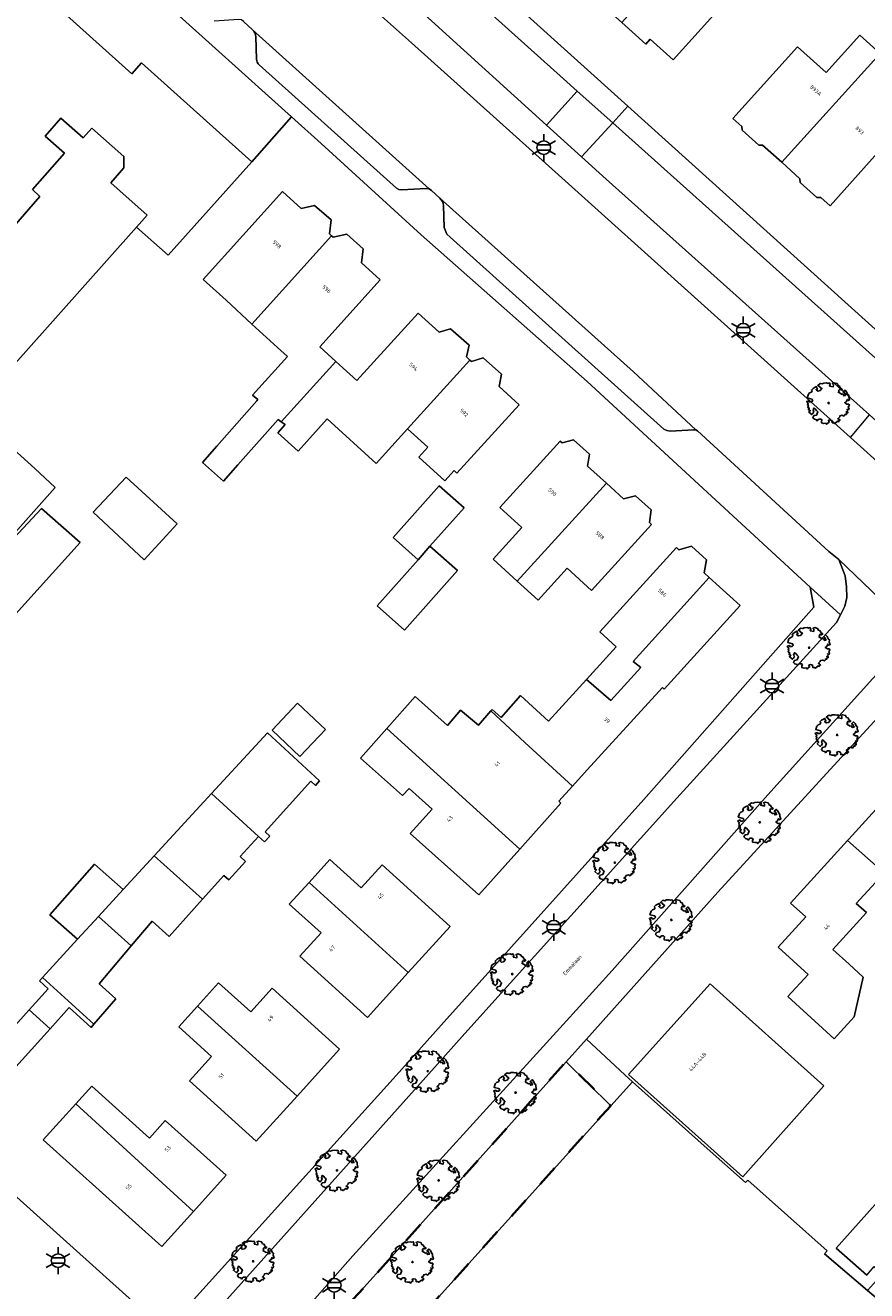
# Model space of a CAD drawing. Extents: x 105780 to 185197, y 477999 to 525027.
# Tile 403 of 562: x 108159 to 108237, y 479350 to 479468. Entities that reach past the tile are written whole.
import ezdxf
from ezdxf.enums import TextEntityAlignment as Align

# ---------------------------------------------------------------- set-up
doc = ezdxf.new("R2010")
doc.units = 0
doc.linetypes.add('XX-HIDDEN', pattern=[4, 2, -2])
for name, color, linetype, lineweight in [('B-GV-GR-BOOM-S', 252, 'Continuous', 25), ('B-GV-GR-HAAG_01-G', 252, 'GR-HAAG1', 13), ('B-GV-GR-MATERIAALGRENS-G', 252, 'XX-HIDDEN', 35), ('B-RO-IE-MEUBILAIR_WEGMEUBILAIR-S', 252, 'Continuous', 25), ('B-XX-KG-KADASTRAAL_BEBOUWING-G', 252, 'Continuous', 20), ('B1-WE-OG-BEBOUWING-T18', 7, 'Continuous', 18), ('B1-WE-OG-TERREIN_ERF-GV', 252, 'Continuous', 18), ('B1-WE-OG-TOPOGRAFIE-T18', 10, 'Continuous', 18), ('B1-WE-VH-VERHARDING_ASFALT-GV', 252, 'Continuous', 18), ('B1-WE-VH-VERHARDING_BETONSTRAATSTEEN-GV', 252, 'Continuous', 18), ('B1-WE-VH-VERHARDING_STRAATBAKSTEEN-GV', 252, 'Continuous', 18), ('B1-WE-VH-VERHARDING_TEGEL-GV', 252, 'Continuous', 18)]:
    doc.layers.add(name, color=color, linetype=linetype, lineweight=lineweight)
doc.styles.add('NLCS-ISO', font='NLCS-ISO.ttf')
doc.styles.add('NLCS-ISO-M200-T18', font='NLCS-ISO.ttf', dxfattribs={"height": 0.36})
doc.linetypes.add('GR-HAAG1', pattern='A,6,[176,NLCS.shx,S=0.125,R=0,X=0,Y=0],-2', length=8)

# ---------------------------------------------------------------- blocks, each defined once
blk = doc.blocks.new('B-SIE-WEG_LICHTMAST-SO')
at = {"ltscale": 0.1}
for p, q in [((0, 1.27), (0, 2.53)), ((-1.1, 0.63), (-2.19, 1.27)), ((1.1, 0.63), (2.19, 1.27)), ((-1.1, -0.63), (-2.19, -1.27)), ((0, -1.27), (0, -2.53)), ((1.1, -0.63), (2.19, -1.27))]:
    blk.add_line(p, q, dxfattribs=at)
at = {"flags": 128}
for points in [[(-1.16, 0.5), (1.16, 0.5)], [(-1.16, -0.5), (1.16, -0.5)]]:
    blk.add_lwpolyline(points, dxfattribs=at)
at = {"ltscale": 0.1}
blk.add_circle((0, 0), 1.27, dxfattribs=at)
at = {"style": 'NLCS-ISO'}
blk.add_attdef('TYPE', text='', height=1.8, dxfattribs=at).set_placement((0, 2.53), align=Align.BOTTOM_CENTER)
blk = doc.blocks.new('B-SGR-BOOM_06')
at = {"linetype": 'Continuous', "flags": 128}
blk.add_lwpolyline([(1.08, 1.41), (1.01, 1.58), (0.88, 1.63), (0.78, 1.81), (0.51, 1.88), (0.34, 1.81), (0.44, 1.71), (0.43, 1.52), (0.09, 1.59), (0.14, 1.73), (0.07, 1.88), (-0.06, 1.84), (-0.19, 1.88), (-0.46, 1.86), (-0.6, 1.79), (-0.78, 1.83), (-1.02, 1.64), (-0.85, 1.56), (-0.8, 1.46), (-0.63, 1.37), (-0.8, 1.16), (-1.02, 1.11), (-1.17, 1.24), (-1.05, 1.29), (-1.15, 1.54), (-1.45, 1.37), (-1.6, 1.21), (-1.52, 1.14), (-1.6, 1.01), (-1.77, 0.94), (-1.89, 0.82), (-2, 0.49), (-1.55, 0.37), (-1.48, 0.22), (-1.6, 0.12), (-1.8, 0.12), (-1.84, 0.22), (-2.04, 0.15), (-1.9, -0.07), (-1.97, -0.15), (-1.89, -0.22), (-1.95, -0.4), (-1.81, -0.47), (-1.89, -0.62), (-1.77, -0.64), (-1.72, -0.68), (-1.85, -0.84), (-1.57, -1.07), (-1.47, -0.97), (-1.38, -0.79), (-1.45, -0.7), (-1.37, -0.47), (-1.25, -0.54), (-1.12, -0.7), (-1, -0.8), (-1.12, -1.12), (-1.37, -1.17), (-1.47, -1.36), (-1.33, -1.51), (-1.13, -1.56), (-1.11, -1.61), (-1.08, -1.66), (-0.93, -1.49), (-0.73, -1.49), (-0.63, -1.56), (-0.68, -1.71), (-0.68, -1.84), (-0.46, -1.89), (-0.24, -1.88), (-0.19, -1.98), (-0.09, -1.86), (0.04, -1.79), (-0.02, -1.6), (0.11, -1.56), (0.31, -1.61), (0.34, -1.84), (0.46, -1.83), (0.58, -1.89), (0.83, -1.69), (0.95, -1.74), (0.93, -1.66), (1.06, -1.59), (0.96, -1.49), (0.85, -1.46), (1.03, -1.29), (1.05, -1.19), (1.26, -1.14), (1.42, -1.22), (1.51, -1.12), (1.51, -1.05), (1.65, -1.05), (1.65, -0.95), (1.78, -0.91), (1.78, -0.82), (1.63, -0.82), (1.82, -0.64), (1.7, -0.57), (1.85, -0.62), (1.9, -0.5), (1.82, -0.37), (1.93, -0.18), (1.87, -0.1), (1.7, -0.1), (1.5, 0.03), (1.63, 0.12), (1.75, 0.34), (1.82, 0.24), (1.95, 0.29), (1.87, 0.57), (1.88, 0.75), (1.8, 0.79), (1.67, 1.06), (1.53, 1.21), (1.35, 1.04), (1.47, 0.97), (1.57, 0.72), (1.41, 0.69), (1.33, 0.85), (1.2, 0.82), (1.06, 0.92), (0.9, 1.01), (0.98, 1.07), (0.93, 1.17), (1.01, 1.27), (1.15, 1.22), (1.26, 1.29)], close=True, dxfattribs=at)
blk.add_circle((0, 0), 0.06)
at = {"style": 'NLCS-ISO'}
blk.add_attdef('SOORT', text='', height=0.3, dxfattribs=at).set_placement((0, -0.36), align=Align.TOP_CENTER)

msp = doc.modelspace()

# ---------------------------------------------------------------- linework, layer by layer
at = {"layer": 'B-GV-GR-HAAG_01-G', "flags": 128}
msp.add_lwpolyline([(108212.803, 479453.753), (108210.508, 479455.835), (108207.248, 479458.794), (108196.525, 479468.524), (108188.075, 479476.102), (108186.203, 479474.063), (108188.527, 479471.974), (108194.669, 479466.452), (108210.5, 479452.228), (108235.543, 479429.688), (108237.333, 479431.809)], close=True, dxfattribs=at)
at = {"layer": 'B-GV-GR-MATERIAALGRENS-G', "flags": 128}
msp.add_lwpolyline([(108187.929, 479339.305), (108213.226, 479367.418), (108209.071, 479371.516), (108192.245, 479352.718), (108190.235, 479350.492), (108181.763, 479341.112), (108181.476, 479340.299), (108181.702, 479339.549), (108182.674, 479337.843), (108182.365, 479337.379), (108190.578, 479330.083), (108191.715, 479330.302), (108210.08, 479313.861), (108211.493, 479312.602), (108212.635, 479311.584), (108226.201, 479299.493), (108238.78, 479288.283), (108239.066, 479288.325), (108249.57, 479299.662), (108251.794, 479302.139), (108267.159, 479319.252), (108268.619, 479320.925), (108269.052, 479321.421), (108264.645, 479325.368), (108238.062, 479294.376)], close=True, dxfattribs=at)
at = {"layer": 'B-XX-KG-KADASTRAAL_BEBOUWING-G', "flags": 128}
for points in [[(108225.408, 479471.957), (108225.517, 479471.858), (108227.567, 479474.159), (108222.974, 479478.257), (108220.537, 479475.408), (108214.264, 479468.362), (108216.498, 479466.355), (108216.903, 479466.793), (108219.032, 479464.876)], [(108238.316, 479465.469), (108236.416, 479467.178), (108233.29, 479463.704), (108230.623, 479466.104), (108224.606, 479459.417), (108225.436, 479458.671), (108225.464, 479458.319), (108227.018, 479456.924), (108227.366, 479456.934), (108229.149, 479455.33)], [(108238.316, 479465.469), (108229.149, 479455.33), (108230.845, 479453.804), (108230.873, 479453.448), (108232.435, 479452.056), (108232.778, 479452.065), (108233.646, 479451.284), (108239.666, 479457.975), (108242.704, 479461.488)], [(108187.235, 479448.475), (108187.032, 479448.658), (108187.185, 479449.957), (108185.642, 479451.312), (108184.396, 479451.034), (108182.659, 479452.599), (108175.277, 479444.409), (108177.428, 479442.471), (108179.816, 479440.263)], [(108186.125, 479438.128), (108191.768, 479444.389), (108190.024, 479445.961), (108190.172, 479447.254), (108188.635, 479448.628), (108187.372, 479448.352), (108187.235, 479448.475), (108179.816, 479440.263), (108182.179, 479438.078), (108183.127, 479437.223), (108179.867, 479433.646), (108180.374, 479433.22), (108180.27, 479433.103), (108176.528, 479428.877), (108175.194, 479427.371), (108177.171, 479425.62), (108178.505, 479427.127), (108182.247, 479431.353), (108182.55, 479431.142), (108187.633, 479436.769)], [(108200.117, 479436.902), (108199.793, 479437.196), (108200.032, 479438.286), (108198.312, 479439.825), (108197.246, 479439.507), (108195.298, 479441.274), (108189.596, 479434.989), (108187.973, 479436.462), (108187.633, 479436.769), (108182.55, 479431.142), (108182.915, 479430.887), (108182.225, 479430.127), (108184.109, 479428.417), (108186.83, 479431.416), (108191.393, 479427.276), (108194.309, 479430.489)], [(108202.822, 479434.448), (108203.056, 479435.575), (108201.332, 479437.111), (108200.268, 479436.765), (108200.117, 479436.902), (108194.309, 479430.489), (108196.186, 479428.786), (108195.352, 479427.867), (108197.788, 479425.657), (108198.644, 479426.601), (108198.906, 479426.364), (108204.697, 479432.747)], [(108161.491, 479425.031), (108159.608, 479426.804), (108156.657, 479429.46), (108154.875, 479431.064), (108146.769, 479422.058), (108153.493, 479416.052)], [(108212.823, 479425.428), (108211.077, 479427.016), (108211.244, 479428.135), (108209.773, 479429.47), (108208.69, 479429.189), (108208.527, 479429.337), (108202.904, 479423.158), (108204.955, 479421.292), (108202.28, 479418.353), (108204.52, 479416.315)], [(108172.854, 479421.656), (108168.095, 479425.996), (108165.03, 479422.734), (108169.787, 479418.299)], [(108195.302, 479418.293), (108196.393, 479419.565), (108199.569, 479423.146), (108197.261, 479425.194), (108192.973, 479420.359)], [(108216.844, 479421.769), (108216.995, 479422.945), (108215.537, 479424.266), (108214.417, 479423.978), (108212.823, 479425.428), (108204.52, 479416.315), (108206.468, 479414.543), (108209.165, 479417.506), (108211.434, 479415.442), (108217.034, 479421.596)], [(108157.527, 479412.907), (108163.819, 479419.9), (108160.201, 479423.067), (108153.78, 479416.209)], [(108196.393, 479419.565), (108195.302, 479418.293), (108191.488, 479413.993), (108194.028, 479411.74), (108198.954, 479417.293)], [(108222.405, 479416.652), (108221.935, 479417.079), (108222.138, 479418.293), (108220.736, 479419.563), (108219.566, 479419.233), (108219.344, 479419.435), (108212.197, 479411.575), (108213.727, 479410.183), (108210.955, 479407.134), (108213.22, 479405.173), (108216.014, 479408.265), (108215.308, 479408.817)], [(108222.405, 479416.652), (108215.308, 479408.817), (108216.014, 479408.265), (108213.22, 479405.173), (108210.955, 479407.134), (108207.433, 479403.26), (108204.808, 479405.641), (108203.016, 479403.588), (108202.18, 479404.357), (108202.053, 479404.209), (108205.235, 479401.277), (108209.663, 479397.197), (108211.035, 479398.706), (108218.034, 479406.403), (108218.206, 479406.246), (108225.286, 479414.032)], [(108202.053, 479404.209), (108200.911, 479402.885), (108199.25, 479404.281), (108198.014, 479402.848), (108195.004, 479405.541), (108192.373, 479402.572), (108204.772, 479391.34), (108208.592, 479395.603), (108208.383, 479395.79), (108209.663, 479397.197), (108205.235, 479401.277)], [(108186.658, 479402.488), (108184.066, 479404.933), (108181.682, 479402.404), (108184.274, 479399.96)], [(108185.739, 479397.27), (108186.119, 479397.685), (108181.247, 479402.164), (108176.045, 479396.508), (108180.42, 479392.523), (108180.99, 479392.003), (108181.492, 479392.552), (108181.041, 479392.952), (108185.288, 479397.672)], [(108192.373, 479402.572), (108189.916, 479399.799), (108193.834, 479396.343), (108194.454, 479396.97), (108196.597, 479395.05), (108194.559, 479392.776), (108200.937, 479387.061), (108204.772, 479391.34)], [(108245.572, 479391.809), (108239.773, 479397.084), (108235.392, 479392.268), (108235.262, 479392.125), (108238.742, 479389.057), (108237.868, 479388.236), (108240.235, 479386.083)], [(108180.42, 479392.523), (108176.045, 479396.508), (108170.71, 479390.706), (108175.216, 479386.658), (108177.207, 479388.87), (108177.661, 479388.461), (108179.216, 479390.188), (108178.72, 479390.635)], [(108237.868, 479388.236), (108238.742, 479389.057), (108235.262, 479392.125), (108229.973, 479386.311), (108231.401, 479385.013), (108228.824, 479382.181), (108231.601, 479379.655), (108229.72, 479377.587), (108234.04, 479373.657), (108235.897, 479375.698), (108236.74, 479379.412), (108235.422, 479380.61), (108233.91, 479381.985), (108237.034, 479385.419), (108236.088, 479386.279)], [(108167.826, 479387.571), (108165.154, 479389.922), (108160.999, 479385.199), (108163.564, 479382.942), (108165.527, 479385.062)], [(108175.216, 479386.658), (108170.71, 479390.706), (108167.826, 479387.571), (108165.527, 479385.062), (108168.568, 479382.306), (108170.513, 479384.618), (108172.096, 479383.194)], [(108185.129, 479388.233), (108194.361, 479379.823), (108198.263, 479384.135), (108191.936, 479389.859), (108189.996, 479387.715), (108187.063, 479390.37)], [(108185.129, 479388.233), (108183.289, 479386.199), (108186.247, 479383.522), (108184.28, 479381.348), (108190.582, 479375.646), (108194.361, 479379.823)], [(108168.568, 479382.306), (108165.527, 479385.062), (108163.564, 479382.942), (108160.321, 479379.384), (108165.102, 479375.011), (108167.135, 479377.389), (108165.599, 479378.778)], [(108160.321, 479379.384), (108160.025, 479379.059), (108160.836, 479378.329), (108159.058, 479376.354), (108161.018, 479374.583), (108162.8, 479376.562), (108164.851, 479374.717), (108165.102, 479375.011)], [(108174.743, 479376.711), (108184.013, 479368.309), (108187.976, 479372.686), (108181.699, 479378.368), (108179.712, 479376.173), (108176.714, 479378.888)], [(108225.515, 479360.798), (108233.083, 479369.277), (108222.479, 479378.783), (108214.893, 479370.323)], [(108161.018, 479374.583), (108159.058, 479376.354), (108155.59, 479372.501), (108157.554, 479370.734)], [(108174.743, 479376.711), (108173, 479374.786), (108176.058, 479372.017), (108174.001, 479369.744), (108180.217, 479364.116), (108184.013, 479368.309)], [(108163.408, 479367.603), (108174.378, 479357.58), (108177.407, 479360.941), (108171.738, 479366.051), (108170.26, 479364.411), (108164.892, 479369.249)], [(108163.408, 479367.603), (108160.383, 479364.246), (108171.42, 479354.298), (108174.378, 479357.58)], [(108237.147, 479350.202), (108240.102, 479347.72), (108241.361, 479349.216), (108241.663, 479348.945), (108252.409, 479360.927), (108248.387, 479364.534), (108248.107, 479364.222), (108245.352, 479366.637), (108234.226, 479354.138), (108237.075, 479351.646), (108237.753, 479352.452), (108238.543, 479351.743)]]:
    msp.add_lwpolyline(points, close=True, dxfattribs=at)
msp.add_lwpolyline([(108154.925, 479446.284), (108160.07, 479452.141), (108159.375, 479452.791), (108162.369, 479456.168), (108160.558, 479457.773), (108162.03, 479459.434), (108164.088, 479457.61), (108164.897, 479458.523), (108167.891, 479455.87), (108167.897, 479454.802), (108166.67, 479453.418), (108170.067, 479450.406), (108169.072, 479449.284), (108172.025, 479446.665), (108179.81, 479455.381), (108169.541, 479464.598), (108168.621, 479463.567), (108161.045, 479470.376)], dxfattribs=at)
at = {"layer": 'B1-WE-OG-TERREIN_ERF-GV', "flags": 128}
for points in [[(108158.263, 479482.307), (108157.553, 479482.932), (108156.69, 479481.961), (108146.974, 479471.03), (108149.386, 479469.064), (108153.934, 479465.165), (108135.103, 479444.209), (108138.782, 479440.824), (108154.306, 479463.331), (108154.911, 479462.826), (108155.616, 479463.67), (108152.898, 479472.771), (108158.556, 479474.442), (108161.954, 479471.388), (108161.045, 479470.376), (108168.621, 479463.567), (108169.541, 479464.598), (108179.81, 479455.381), (108183.497, 479459.567)], [(108222.974, 479478.257), (108227.567, 479474.159), (108225.517, 479471.858), (108225.408, 479471.957), (108219.032, 479464.876), (108216.903, 479466.793), (108216.498, 479466.355), (108214.264, 479468.362), (108211.72, 479470.649), (108212.121, 479471.099), (108210.174, 479472.852), (108220.238, 479484.03), (108222.246, 479482.13), (108224.481, 479480.015)], [(108238.316, 479465.469), (108242.704, 479461.488), (108239.666, 479457.975), (108233.646, 479451.284), (108232.778, 479452.065), (108232.435, 479452.056), (108230.873, 479453.448), (108230.845, 479453.804), (108229.149, 479455.33), (108227.366, 479456.934), (108227.018, 479456.924), (108225.464, 479458.319), (108225.436, 479458.671), (108224.606, 479459.417), (108230.623, 479466.104), (108233.29, 479463.704), (108236.416, 479467.178)], [(108231.809, 479415.742), (108211.038, 479434.906), (108195.578, 479448.586), (108186.267, 479457.071), (108183.497, 479459.567), (108179.81, 479455.381), (108172.025, 479446.665), (108169.072, 479449.284), (108153.686, 479432.058), (108153.088, 479432.592), (108145.05, 479423.593), (108127.756, 479403.652), (108124.448, 479399.983), (108123.93, 479400.45), (108118.217, 479394.566), (108124.902, 479388.556), (108127.412, 479386.301), (108147.156, 479368.559), (108171.774, 479346.439), (108193.253, 479370.241), (108197.974, 479375.507), (108216.319, 479395.971), (108232.151, 479413.874)], [(108187.235, 479448.475), (108187.372, 479448.352), (108188.635, 479448.628), (108190.172, 479447.254), (108190.024, 479445.961), (108191.768, 479444.389), (108186.125, 479438.128), (108187.633, 479436.769), (108187.973, 479436.462), (108189.596, 479434.989), (108195.298, 479441.274), (108197.246, 479439.507), (108198.312, 479439.825), (108200.032, 479438.286), (108199.793, 479437.196), (108200.117, 479436.902), (108200.268, 479436.765), (108201.332, 479437.111), (108203.056, 479435.575), (108202.822, 479434.448), (108204.697, 479432.747), (108198.906, 479426.364), (108198.644, 479426.601), (108197.788, 479425.657), (108195.352, 479427.867), (108196.186, 479428.786), (108194.309, 479430.489), (108191.393, 479427.276), (108186.83, 479431.416), (108184.109, 479428.417), (108182.225, 479430.127), (108182.915, 479430.887), (108182.55, 479431.142), (108182.247, 479431.353), (108178.505, 479427.127), (108177.171, 479425.62), (108175.194, 479427.371), (108176.528, 479428.877), (108180.27, 479433.103), (108180.374, 479433.22), (108179.867, 479433.646), (108183.127, 479437.223), (108182.179, 479438.078), (108179.816, 479440.263), (108177.428, 479442.471), (108175.277, 479444.409), (108182.659, 479452.599), (108184.396, 479451.034), (108185.642, 479451.312), (108187.185, 479449.957), (108187.032, 479448.658)], [(108161.491, 479425.031), (108153.493, 479416.052), (108146.769, 479422.058), (108154.875, 479431.064), (108156.657, 479429.46), (108159.608, 479426.804)], [(108212.823, 479425.428), (108214.417, 479423.978), (108215.537, 479424.266), (108216.995, 479422.945), (108216.844, 479421.769), (108217.034, 479421.596), (108211.434, 479415.442), (108209.165, 479417.506), (108206.468, 479414.543), (108204.52, 479416.315), (108202.28, 479418.353), (108204.955, 479421.292), (108202.904, 479423.158), (108208.527, 479429.337), (108208.69, 479429.189), (108209.773, 479429.47), (108211.244, 479428.135), (108211.077, 479427.016)], [(108172.854, 479421.656), (108169.787, 479418.299), (108165.03, 479422.734), (108168.095, 479425.996)], [(108196.393, 479419.565), (108198.954, 479417.293), (108194.028, 479411.74), (108191.488, 479413.993), (108195.302, 479418.293), (108192.973, 479420.359), (108197.261, 479425.194), (108199.569, 479423.146)], [(108157.527, 479412.907), (108153.78, 479416.209), (108160.201, 479423.067), (108163.819, 479419.9)], [(108192.373, 479402.572), (108195.004, 479405.541), (108198.014, 479402.848), (108199.25, 479404.281), (108200.911, 479402.885), (108202.053, 479404.209), (108202.18, 479404.357), (108203.016, 479403.588), (108204.808, 479405.641), (108207.433, 479403.26), (108210.955, 479407.134), (108213.727, 479410.183), (108212.197, 479411.575), (108219.344, 479419.435), (108219.566, 479419.233), (108220.736, 479419.563), (108222.138, 479418.293), (108221.935, 479417.079), (108222.405, 479416.652), (108225.286, 479414.032), (108218.206, 479406.246), (108218.034, 479406.403), (108211.035, 479398.706), (108209.663, 479397.197), (108208.383, 479395.79), (108208.592, 479395.603), (108204.772, 479391.34), (108200.937, 479387.061), (108194.559, 479392.776), (108196.597, 479395.05), (108194.454, 479396.97), (108193.834, 479396.343), (108189.916, 479399.799)], [(108186.658, 479402.488), (108184.274, 479399.96), (108181.682, 479402.404), (108184.066, 479404.933)], [(108194.361, 479379.823), (108190.582, 479375.646), (108184.28, 479381.348), (108186.247, 479383.522), (108183.289, 479386.199), (108185.129, 479388.233), (108187.063, 479390.37), (108189.996, 479387.715), (108191.936, 479389.859), (108198.263, 479384.135)], [(108184.013, 479368.309), (108180.217, 479364.116), (108174.001, 479369.744), (108176.058, 479372.017), (108173, 479374.786), (108174.743, 479376.711), (108176.714, 479378.888), (108179.712, 479376.173), (108181.699, 479378.368), (108187.976, 479372.686)], [(108233.083, 479369.277), (108225.515, 479360.798), (108214.893, 479370.323), (108222.479, 479378.783)], [(108174.378, 479357.58), (108171.42, 479354.298), (108160.383, 479364.246), (108163.408, 479367.603), (108164.892, 479369.249), (108170.26, 479364.411), (108171.738, 479366.051), (108177.407, 479360.941)], [(108250.528, 479337.972), (108247.552, 479340.704), (108247.198, 479341.264), (108245.636, 479342.713), (108242.069, 479346.023), (108240.102, 479347.72), (108237.147, 479350.202), (108233.127, 479353.611), (108233.385, 479353.9), (108225.985, 479360.49), (108225.788, 479360.269), (108222.212, 479363.425), (108215.265, 479369.654), (108213.226, 479367.418), (108187.929, 479339.305), (108238.062, 479294.376), (108264.645, 479325.368), (108263.902, 479326.032)]]:
    msp.add_lwpolyline(points, close=True, dxfattribs=at)
for points in [[(108200.136, 479473.818), (108214.828, 479460.561), (108261.22, 479418.698), (108264.115, 479416.084), (108265.546, 479414.807), (108268.001, 479417.364), (108268.83, 479418.743), (108302.097, 479452.773), (108311.398, 479444.234), (108313.333, 479446.497), (108335.708, 479425.485), (108340.03, 479430.25), (108350.672, 479419.629), (108356.36, 479425.902), (108377.638, 479448.916), (108378.036, 479449.899), (108378.232, 479451.152), (108378.236, 479452.334), (108377.941, 479453.472), (108376.945, 479455.033), (108355.656, 479473.661)], [(108153.686, 479432.058), (108169.072, 479449.284), (108170.067, 479450.406), (108166.67, 479453.418), (108167.897, 479454.802), (108167.891, 479455.87), (108164.897, 479458.523), (108164.088, 479457.61), (108162.03, 479459.434), (108160.558, 479457.773), (108162.369, 479456.168), (108159.375, 479452.791), (108160.07, 479452.141), (108154.925, 479446.284)], [(108241.807, 479407.64), (108223.213, 479387.312), (108210.955, 479373.625), (108214.54, 479370.304), (108215.265, 479369.654), (108222.212, 479363.425), (108225.788, 479360.269), (108225.985, 479360.49), (108233.385, 479353.9), (108233.127, 479353.611), (108237.147, 479350.202)], [(108155.59, 479372.501), (108159.058, 479376.354), (108160.836, 479378.329), (108160.025, 479379.059), (108160.321, 479379.384), (108163.564, 479382.942), (108160.999, 479385.199), (108165.154, 479389.922), (108167.826, 479387.571), (108170.71, 479390.706), (108176.045, 479396.508), (108181.247, 479402.164), (108186.119, 479397.685), (108185.739, 479397.27), (108185.288, 479397.672), (108181.041, 479392.952), (108181.492, 479392.552), (108180.99, 479392.003), (108180.42, 479392.523), (108178.72, 479390.635), (108179.216, 479390.188), (108177.661, 479388.461), (108177.207, 479388.87), (108175.216, 479386.658), (108172.096, 479383.194), (108170.513, 479384.618), (108168.568, 479382.306), (108165.599, 479378.778), (108167.135, 479377.389), (108165.102, 479375.011), (108164.851, 479374.717), (108162.8, 479376.562), (108161.018, 479374.583), (108157.554, 479370.734)], [(108237.868, 479388.236), (108236.088, 479386.279), (108237.034, 479385.419), (108233.91, 479381.985), (108235.422, 479380.61), (108236.74, 479379.412), (108235.897, 479375.698), (108234.04, 479373.657), (108229.72, 479377.587), (108231.601, 479379.655), (108228.824, 479382.181), (108231.401, 479385.013), (108229.973, 479386.311), (108235.262, 479392.125), (108235.392, 479392.268), (108239.773, 479397.084)], [(108237.075, 479351.646), (108234.226, 479354.138), (108245.352, 479366.637)]]:
    msp.add_lwpolyline(points, dxfattribs=at)
at = {"layer": 'B1-WE-VH-VERHARDING_ASFALT-GV', "flags": 128}
for points in [[(108144.611, 479515.171), (108144.914, 479514.899), (108149.467, 479510.814), (108151.838, 479508.686), (108156.367, 479504.538), (108185.586, 479478.334), (108186.734, 479477.305), (108188.075, 479476.102), (108196.525, 479468.524), (108207.248, 479458.794), (108210.11, 479461.974), (108208.838, 479463.114), (108190.413, 479479.658), (108170.773, 479497.3)], [(108210.5, 479452.228), (108194.669, 479466.452), (108188.527, 479471.974), (108186.203, 479474.063), (108184.872, 479475.26), (108183.739, 479476.279), (108166.095, 479491.974)], [(108179.028, 479468.452), (108179.862, 479467.688), (108196.32, 479452.867), (108196.534, 479452.698), (108197.321, 479451.981), (108215.337, 479435.802), (108221.156, 479430.418), (108221.311, 479430.309), (108233.547, 479419.058), (108234.48, 479418.317), (108243.575, 479409.607), (108254.219, 479399.353), (108261.77, 479391.79), (108263.995, 479389.512), (108269.121, 479384.264), (108282.073, 479371.118), (108288.965, 479364.198), (108292.064, 479366.048), (108290.243, 479367.893), (108280.489, 479377.77), (108264.679, 479393.779), (108264.609, 479393.852), (108262.7, 479395.847)], [(108213.408, 479459.015), (108210.508, 479455.835), (108212.803, 479453.753), (108237.333, 479431.809), (108242.656, 479427.044), (108252.554, 479418.262), (108252.785, 479418.053), (108254.283, 479416.696), (108261.575, 479410.092), (108266.98, 479405.007), (108267.515, 479407.406)], [(108268.1, 479408.081), (108268.438, 479409.594), (108262.843, 479414.676), (108259.942, 479417.283), (108213.408, 479459.015)], [(108265.047, 479398.261), (108267.1, 479396.318), (108283.332, 479380.957), (108293.583, 479371.256), (108295.405, 479369.532), (108297.757, 479372.157), (108295.874, 479373.947), (108281.293, 479387.737), (108270.615, 479397.944), (108266.982, 479401.428), (108260.585, 479407.059), (108259.695, 479407.858), (108258.196, 479409.203), (108252.303, 479414.519), (108240.858, 479424.91), (108235.543, 479429.688), (108210.5, 479452.228)]]:
    msp.add_lwpolyline(points, dxfattribs=at)
at = {"layer": 'B1-WE-VH-VERHARDING_BETONSTRAATSTEEN-GV', "flags": 128}
msp.add_lwpolyline([(108213.408, 479459.015), (108210.11, 479461.974), (108207.248, 479458.794), (108210.508, 479455.835)], close=True, dxfattribs=at)
for points in [[(108243.575, 479409.607), (108234.48, 479418.317), (108235.047, 479416.811), (108235.191, 479415.767), (108235.207, 479414.766), (108235.042, 479413.982), (108234.617, 479413.156), (108234.261, 479412.463), (108219.372, 479396.075), (108199.648, 479374.139), (108196.806, 479370.979), (108175.359, 479347.02)], [(108179.533, 479342.458), (108189.216, 479353.434), (108208.808, 479375.003), (108213.355, 479380.009), (108227.869, 479396.383), (108239.659, 479409.477)]]:
    msp.add_lwpolyline(points, dxfattribs=at)
at = {"layer": 'B1-WE-VH-VERHARDING_STRAATBAKSTEEN-GV'}
for points in [[(108179.862, 479467.688, -0.1844752), (108180.171, 479467.025)], [(108180.232, 479464.949, 0.1844382), (108180.496, 479464.406)], [(108197.321, 479451.981, -0.1720985), (108197.655, 479451.32)]]:
    msp.add_lwpolyline(points, format="xyb", dxfattribs=at)
at = {"layer": 'B1-WE-VH-VERHARDING_STRAATBAKSTEEN-GV', "flags": 128}
for points in [[(108180.496, 479464.406), (108193.271, 479452.92), (108193.493, 479452.8), (108193.742, 479452.758), (108196.025, 479452.902), (108196.32, 479452.867), (108179.862, 479467.688)], [(108180.171, 479467.025), (108180.232, 479464.949)], [(108197.655, 479451.32), (108197.725, 479449.261), (108197.96, 479448.648), (108218.16, 479430.476), (108218.46, 479430.333), (108218.788, 479430.283), (108220.923, 479430.409), (108221.156, 479430.418), (108215.337, 479435.802), (108197.321, 479451.981)]]:
    msp.add_lwpolyline(points, dxfattribs=at)
at = {"layer": 'B1-WE-VH-VERHARDING_TEGEL-GV', "flags": 128}
for points in [[(108152.97, 479513.29), (108170.773, 479497.3), (108190.413, 479479.658), (108208.838, 479463.114), (108210.11, 479461.974), (108213.408, 479459.015), (108214.828, 479460.561), (108200.136, 479473.818), (108153.795, 479515.405)], [(108157.553, 479482.932), (108158.263, 479482.307), (108183.497, 479459.567), (108186.267, 479457.071), (108195.578, 479448.586), (108211.038, 479434.906), (108231.809, 479415.742), (108234.617, 479413.156), (108235.042, 479413.982), (108235.207, 479414.766), (108235.191, 479415.767), (108235.047, 479416.811), (108234.48, 479418.317), (108233.547, 479419.058), (108221.311, 479430.309), (108221.156, 479430.418), (108220.923, 479430.409), (108218.788, 479430.283), (108218.46, 479430.333), (108218.16, 479430.476), (108197.96, 479448.648), (108197.725, 479449.261), (108197.655, 479451.32)], [(108179.862, 479467.688), (108179.028, 479468.452), (108178.839, 479468.602), (108178.578, 479468.633), (108176.302, 479468.494)], [(108180.232, 479464.949), (108180.171, 479467.025)], [(108197.321, 479451.981), (108196.534, 479452.698), (108196.32, 479452.867), (108196.025, 479452.902), (108193.742, 479452.758), (108193.493, 479452.8), (108193.271, 479452.92), (108180.496, 479464.406)]]:
    msp.add_lwpolyline(points, dxfattribs=at)
at = {"layer": 'B1-WE-VH-VERHARDING_TEGEL-GV'}
for points in [[(108180.171, 479467.025, 0.1844752), (108179.862, 479467.688)], [(108180.496, 479464.406, -0.1844382), (108180.232, 479464.949)], [(108197.655, 479451.32, 0.1720985), (108197.321, 479451.981)]]:
    msp.add_lwpolyline(points, format="xyb", dxfattribs=at)
at = {"layer": 'B1-WE-VH-VERHARDING_TEGEL-GV', "flags": 128}
for points in [[(108214.828, 479460.561), (108213.408, 479459.015), (108259.942, 479417.283), (108261.22, 479418.698)], [(108234.617, 479413.156), (108231.809, 479415.742), (108232.151, 479413.874), (108216.319, 479395.971), (108197.974, 479375.507), (108193.253, 479370.241), (108171.774, 479346.439), (108172.956, 479345.376), (108173.205, 479345.436), (108174.065, 479345.833), (108175.359, 479347.02), (108196.806, 479370.979), (108199.648, 479374.139), (108219.372, 479396.075), (108234.261, 479412.463)], [(108241.807, 479407.64), (108239.828, 479409.559), (108239.659, 479409.477), (108227.869, 479396.383), (108213.355, 479380.009), (108208.808, 479375.003), (108189.216, 479353.434), (108179.533, 479342.458), (108178.875, 479341.205), (108182.674, 479337.843), (108181.702, 479339.549), (108181.476, 479340.299), (108181.763, 479341.112), (108190.235, 479350.492), (108192.245, 479352.718), (108209.071, 479371.516), (108210.955, 479373.625), (108223.213, 479387.312)], [(108210.955, 479373.625), (108209.071, 479371.516), (108213.226, 479367.418), (108215.265, 479369.654), (108214.54, 479370.304)]]:
    msp.add_lwpolyline(points, close=True, dxfattribs=at)

# ---------------------------------------------------------------- block references
at = {"layer": 'B-GV-GR-BOOM-S', "linetype": 'Continuous', "lineweight": 0}
for p in [(108233.519, 479432.895), (108231.709, 479410.093), (108234.313, 479401.975), (108227.106, 479393.828), (108213.608, 479390.077), (108218.872, 479384.732), (108204.054, 479379.685), (108196.191, 479370.639), (108204.368, 479368.645), (108187.736, 479361.399), (108197.2, 479360.467), (108179.931, 479352.932), (108194.763, 479352.86)]:
    msp.add_blockref('B-SGR-BOOM_06', p, dxfattribs=at)
at = {"layer": 'B-RO-IE-MEUBILAIR_WEGMEUBILAIR-S', "xscale": 0.5, "yscale": 0.5, "zscale": 0.5}
for p in [(108206.99, 479456.698), (108225.573, 479439.686), (108228.248, 479406.521), (108207.924, 479384.055), (108161.757, 479352.988), (108187.473, 479350.692)]:
    msp.add_blockref('B-SIE-WEG_LICHTMAST-SO', p, dxfattribs=at)

# ---------------------------------------------------------------- texts
at = {"layer": 'B1-WE-OG-BEBOUWING-T18', "style": 'NLCS-ISO-M200-T18'}
for s, rotation, p in [('893A', 318.1, (108232.323, 479462.017)), ('893', 318.1, (108236.414, 479458.301)), ('598', 318, (108182.144, 479447.678)), ('596', 318, (108186.761, 479443.517)), ('594', 317.8, (108194.852, 479436.278)), ('592', 317.8, (108199.573, 479431.995)), ('590', 317.7, (108207.783, 479424.606)), ('588', 317.7, (108212.224, 479420.565)), ('586', 317.7, (108218.031, 479415.222)), ('39', 317.7, (108212.864, 479403.344)), ('41', 48, (108202.648, 479399.258)), ('43', 48, (108198.238, 479394.154)), ('45', 48, (108191.798, 479386.958)), ('44', 47.7, (108233.354, 479384.084)), ('47', 48, (108187.27, 479382.071)), ('49', 48, (108181.54, 479375.542)), ('44A-44B', 48.1, (108221.327, 479371.507)), ('51', 48, (108176.968, 479370.191)), ('53', 48, (108171.97, 479363.412)), ('55', 48, (108168.334, 479359.843))]:
    msp.add_text(s, height=0.36, rotation=rotation, dxfattribs=at).set_placement(p, align=Align.MIDDLE)
at = {"layer": 'B1-WE-OG-TOPOGRAFIE-T18', "style": 'NLCS-ISO-M200-T18'}
msp.add_text('Emmalaan', height=0.36, rotation=48.4, dxfattribs=at).set_placement((108209.651, 479380.53), align=Align.MIDDLE)

doc.saveas('drawing.dxf')
